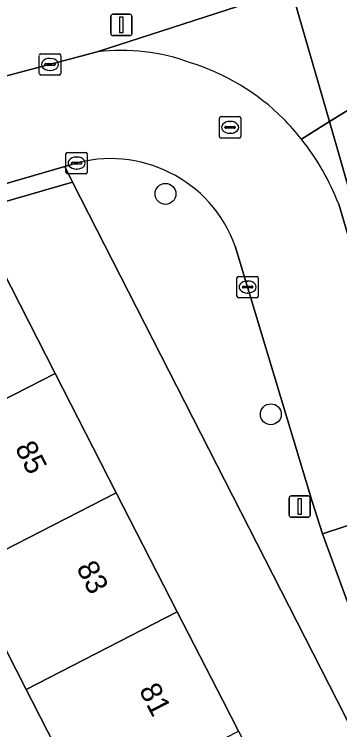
# Model space of a CAD drawing. Extents: x 158455 to 159797, y 387218 to 388672.
# Drawn here: x 159028.05 to 159043.29, y 387998.63 to 388032.12 of the extents above; entities that cross this region are included whole.
import ezdxf

# ---------------------------------------------------------------- set-up
doc = ezdxf.new("R2010")
doc.units = 0
for name, color, linetype in [('IMGEO_Boom', 7, 'Continuous'), ('IMGEO_Erf', 7, 'Continuous'), ('IMGEO_Groenvoorziening', 7, 'Continuous'), ('IMGEO_Kolk', 7, 'Continuous'), ('IMGEO_Lichtmast', 7, 'Continuous'), ('IMGEO_Pand', 7, 'Continuous'), ('IMGEO_Pand_nummerreeks', 7, 'Continuous'), ('IMGEO_Rijbaan_lokaal_open', 7, 'Continuous'), ('IMGEO_Rioolput', 7, 'Continuous'), ('IMGEO_Voetpad_open', 7, 'Continuous')]:
    doc.layers.add(name, color=color, linetype=linetype)

msp = doc.modelspace()

# ---------------------------------------------------------------- linework, layer by layer
at = {"layer": 'IMGEO_Boom'}
for centre in [(159035.128, 388023.715), (159040.062, 388013.398)]:
    msp.add_circle(centre, 0.489, dxfattribs=at)
at = {"layer": 'IMGEO_Erf'}
for points in [[(159027.042, 388021), (159029.959, 388015.31), (159032.821, 388009.727), (159035.683, 388004.145), (159037.808, 388000), (159038.545, 387998.562), (159041.407, 387992.978), (159043.088, 387989.699), (159044.134, 387990.235), (159045.315, 387987.932), (159048.177, 387982.349), (159051.038, 387976.766), (159053.955, 387971.076), (159055.7, 387971.878), (159057.059, 387972.566), (159043.175, 388000), (159030.768, 388024.265), (159007.416, 388017.524)], [(159026.877, 387974.43), (159031.293, 387976.694), (159032.512, 387974.316), (159033.556, 387972.278), (159029.14, 387970.014), (159032.813, 387962.842), (159037.21, 387965.096), (159038.235, 387963.096), (159047.006, 387967.514), (159044.09, 387973.203), (159041.229, 387978.786), (159039.798, 387981.577), (159038.619, 387980.972), (159037.188, 387983.764), (159034.326, 387989.348), (159031.465, 387994.93), (159028.866, 388000), (159028.603, 388000.514), (159025.741, 388006.096)]]:
    msp.add_lwpolyline(points, dxfattribs=at)
at = {"layer": 'IMGEO_Groenvoorziening'}
msp.add_lwpolyline([(159042.81, 388027.097), (159046.638, 388013.783), (159048.748, 388007.145), (159053.478, 388009.256), (159057.79, 388000), (159060.035, 387995.179), (159070.749, 388000), (159072.646, 388000.854), (159071.35, 388003.324), (159071.15, 388004.018), (159061.62, 388000.096), (159058.875, 388005.681), (159059.727, 388006.084), (159057.599, 388010.283), (159054.19, 388008.544), (159050.624, 388015.16), (159046.212, 388022.144), (159047.563, 388022.997), (159044.466, 388028.122)], close=True, dxfattribs=at)
at = {"layer": 'IMGEO_Kolk'}
for p, q in [((159029.296, 388030.275), (159030.148, 388030.275)), ((159029.221, 388029.349), (159029.221, 388030.201)), ((159029.709, 388030.055), (159029.734, 388030.055)), ((159030.222, 388030.201), (159030.222, 388029.349)), ((159029.48, 388029.769), (159029.48, 388029.781)), ((159029.918, 388029.732), (159029.52, 388029.732)), ((159029.523, 388029.818), (159029.921, 388029.818)), ((159029.964, 388029.781), (159029.964, 388029.769)), ((159030.148, 388029.275), (159029.296, 388029.275)), ((159029.732, 388029.495), (159029.707, 388029.495)), ((159030.466, 388024.731), (159030.466, 388025.583)), ((159030.541, 388025.657), (159031.393, 388025.657)), ((159031.467, 388025.583), (159031.467, 388024.731)), ((159030.768, 388025.2), (159031.166, 388025.2)), ((159030.954, 388025.437), (159030.979, 388025.437)), ((159030.725, 388025.151), (159030.725, 388025.163)), ((159031.163, 388025.114), (159030.765, 388025.114)), ((159030.977, 388024.877), (159030.952, 388024.877)), ((159031.209, 388025.163), (159031.209, 388025.151)), ((159031.393, 388024.657), (159030.541, 388024.657)), ((159038.549, 388019.854), (159039.401, 388019.854)), ((159038.474, 388018.928), (159038.474, 388019.78)), ((159038.962, 388019.634), (159038.987, 388019.634)), ((159039.475, 388019.78), (159039.475, 388018.928)), ((159038.733, 388019.348), (159038.733, 388019.36)), ((159039.171, 388019.311), (159038.773, 388019.311)), ((159038.776, 388019.397), (159039.174, 388019.397)), ((159039.217, 388019.36), (159039.217, 388019.348)), ((159039.401, 388018.854), (159038.549, 388018.854)), ((159038.985, 388019.074), (159038.96, 388019.074))]:
    msp.add_line(p, q, dxfattribs=at)
for points in [[(159029.296, 388030.275), (159030.148, 388030.275)], [(159029.221, 388029.349), (159029.221, 388030.201)], [(159030.222, 388030.201), (159030.222, 388029.349)], [(159030.148, 388029.275), (159029.296, 388029.275)], [(159030.466, 388024.731), (159030.466, 388025.583)], [(159030.541, 388025.657), (159031.393, 388025.657)], [(159031.467, 388025.583), (159031.467, 388024.731)], [(159031.393, 388024.657), (159030.541, 388024.657)], [(159038.549, 388019.854), (159039.401, 388019.854)], [(159038.474, 388018.928), (159038.474, 388019.78)], [(159039.475, 388019.78), (159039.475, 388018.928)], [(159039.401, 388018.854), (159038.549, 388018.854)]]:
    msp.add_lwpolyline(points, dxfattribs=at)
for centre, radius, start, end in [((159029.298, 388030.199), 0.0765, 91.552, 178.448), ((159029.298, 388030.199), 0.0765, 91.552, 178.448), ((159030.146, 388030.199), 0.0765, 1.552, 88.448), ((159030.146, 388030.199), 0.0765, 1.552, 88.448), ((159029.52, 388029.778), 0.0403, 85.8775, 175.7526), ((159029.517, 388029.768), 0.0366, 178.938, 274.7102), ((159029.921, 388029.775), 0.043, 264.8664, 352.4533), ((159029.925, 388029.78), 0.0386, 1.7309, 96.639), ((159029.298, 388029.351), 0.0765, 181.552, 268.448), ((159029.298, 388029.351), 0.0765, 181.552, 268.448), ((159030.146, 388029.351), 0.0765, 271.552, 358.448), ((159030.146, 388029.351), 0.0765, 271.552, 358.448), ((159030.543, 388025.581), 0.0765, 91.552, 178.448), ((159030.543, 388025.581), 0.0765, 91.552, 178.448), ((159031.391, 388025.581), 0.0765, 1.552, 88.448), ((159031.391, 388025.581), 0.0765, 1.552, 88.448), ((159030.765, 388025.16), 0.0403, 85.8775, 175.7526), ((159031.17, 388025.162), 0.0386, 1.7309, 96.639), ((159030.762, 388025.15), 0.0366, 178.938, 274.7102), ((159031.166, 388025.157), 0.043, 264.8664, 352.4533), ((159030.543, 388024.733), 0.0765, 181.552, 268.448), ((159030.543, 388024.733), 0.0765, 181.552, 268.448), ((159031.391, 388024.733), 0.0765, 271.552, 358.448), ((159031.391, 388024.733), 0.0765, 271.552, 358.448), ((159038.551, 388019.778), 0.0765, 91.552, 178.448), ((159038.551, 388019.778), 0.0765, 91.552, 178.448), ((159039.399, 388019.778), 0.0765, 1.552, 88.448), ((159039.399, 388019.778), 0.0765, 1.552, 88.448), ((159038.773, 388019.357), 0.0403, 85.8775, 175.7526), ((159038.77, 388019.347), 0.0366, 178.938, 274.7102), ((159039.174, 388019.354), 0.043, 264.8664, 352.4533), ((159039.178, 388019.359), 0.0386, 1.7309, 96.639), ((159038.551, 388018.93), 0.0765, 181.552, 268.448), ((159038.551, 388018.93), 0.0765, 181.552, 268.448), ((159039.399, 388018.93), 0.0765, 271.552, 358.448), ((159039.399, 388018.93), 0.0765, 271.552, 358.448)]:
    msp.add_arc(centre, radius, start, end, dxfattribs=at)
for centre, major_axis, ratio, start_param, end_param in [((159029.708, 388029.775), (-0.387, 0.002), 0.722429, 4.712389, 7.853982), ((159029.733, 388029.775), (-0.39, 0.002), 0.717154, 1.570796, 4.712389), ((159030.953, 388025.157), (-0.387, 0.002), 0.722429, 4.712389, 7.853982), ((159030.978, 388025.157), (-0.39, 0.002), 0.717154, 1.570796, 4.712389), ((159038.961, 388019.354), (-0.387, 0.002), 0.722429, 4.712389, 7.853982), ((159038.986, 388019.354), (-0.39, 0.002), 0.717154, 1.570796, 4.712389)]:
    msp.add_ellipse(centre, major_axis=major_axis, ratio=ratio, start_param=start_param, end_param=end_param, dxfattribs=at)
at = {"layer": 'IMGEO_Lichtmast'}
for p, q in [((159032.567, 388031.222), (159032.567, 388032.022)), ((159032.567, 388032.022), (159032.567, 388031.222)), ((159032.667, 388032.122), (159033.457, 388032.122)), ((159033.457, 388032.122), (159032.667, 388032.122)), ((159033.557, 388032.022), (159033.557, 388031.222)), ((159033.557, 388031.222), (159033.557, 388032.022)), ((159033.457, 388031.122), (159032.667, 388031.122)), ((159032.667, 388031.122), (159033.457, 388031.122)), ((159040.917, 388008.676), (159040.917, 388009.476)), ((159040.917, 388009.476), (159040.917, 388008.676)), ((159041.017, 388009.576), (159041.807, 388009.576)), ((159041.807, 388009.576), (159041.017, 388009.576)), ((159041.907, 388009.476), (159041.907, 388008.676)), ((159041.907, 388008.676), (159041.907, 388009.476)), ((159041.807, 388008.576), (159041.017, 388008.576)), ((159041.017, 388008.576), (159041.807, 388008.576))]:
    msp.add_line(p, q, dxfattribs=at)
for points in [[(159032.987, 388031.997), (159033.137, 388031.997), (159033.137, 388031.247), (159032.987, 388031.247), (159032.987, 388031.997)], [(159041.337, 388009.451), (159041.487, 388009.451), (159041.487, 388008.701), (159041.337, 388008.701), (159041.337, 388009.451)]]:
    msp.add_lwpolyline(points, dxfattribs=at)
for centre, start, end in [((159032.667, 388032.022), 90, 180), ((159032.667, 388032.022), 90, 180), ((159033.457, 388032.022), 0, 90), ((159033.457, 388032.022), 360, 90), ((159032.667, 388031.222), 180, 270), ((159032.667, 388031.222), 180, 270), ((159033.457, 388031.222), 270, 0), ((159033.457, 388031.222), 270, 0), ((159041.017, 388009.476), 90, 180), ((159041.017, 388009.476), 90, 180), ((159041.807, 388009.476), 0, 90), ((159041.807, 388009.476), 360, 90), ((159041.017, 388008.676), 180, 270), ((159041.017, 388008.676), 180, 270), ((159041.807, 388008.676), 270, 0), ((159041.807, 388008.676), 270, 0)]:
    msp.add_arc(centre, 0.1, start, end, dxfattribs=at)
at = {"layer": 'IMGEO_Pand'}
for points in [[(159029.959, 388015.31), (159027.042, 388021), (159023.308, 388019.086), (159022.347, 388020.959), (159017.619, 388018.535), (159018.743, 388016.341), (159020.125, 388017.05), (159022.406, 388012.601), (159022.878, 388011.68)], [(159029.959, 388015.31), (159022.878, 388011.68), (159025.741, 388006.096), (159032.821, 388009.727)], [(159028.603, 388000.514), (159035.683, 388004.145), (159032.821, 388009.727), (159025.741, 388006.096)], [(159028.603, 388000.514), (159028.866, 388000), (159031.465, 387994.93), (159038.545, 387998.562), (159037.808, 388000), (159035.683, 388004.145)]]:
    msp.add_lwpolyline(points, close=True, dxfattribs=at)
at = {"layer": 'IMGEO_Rijbaan_lokaal_open'}
for points in [[(159031.937, 388030.363), (159020.552, 388027.35), (159018.008, 388026.631), (159005.386, 388023.08), (159000, 388021.474), (158996.548, 388020.445), (158997.961, 388015.558), (158998.588, 388015.739), (159000, 388016.152), (159015.129, 388020.573), (159030.419, 388024.999)], [(159030.419, 388024.999), (159030.752, 388025.095)], [(159038.397, 388021.269), (159042, 388009.314), (159042.481, 388007.8), (159047.336, 388009.395), (159047.147, 388009.98), (159043.241, 388023.229)]]:
    msp.add_lwpolyline(points, dxfattribs=at)
msp.add_lwpolyline([(159047.336, 388009.395), (159042.481, 388007.8), (159043.688, 388004.531), (159048.436, 388006.373)], close=True, dxfattribs=at)
for centre, radius, start, end in [((159033.065, 388021.036), 9.395, 69.8333, 96.8963), ((159033.108, 388019.625), 10.717, 45.1854, 72.6515), ((159032.322, 388019.037), 11.69, 38.3069, 44.4843), ((159032.301, 388019.001), 11.729, 21.1319, 38.3821), ((159032.56, 388019.157), 6.207, 19.8908, 106.9372)]:
    msp.add_arc(centre, radius, start, end, dxfattribs=at)
at = {"layer": 'IMGEO_Rioolput'}
for p, q in [((159037.656, 388026.404), (159037.656, 388027.256)), ((159037.731, 388027.33), (159038.583, 388027.33)), ((159038.657, 388027.256), (159038.657, 388026.404)), ((159037.958, 388026.873), (159038.356, 388026.873)), ((159038.144, 388027.11), (159038.169, 388027.11)), ((159037.915, 388026.824), (159037.915, 388026.836)), ((159038.353, 388026.787), (159037.955, 388026.787)), ((159038.167, 388026.55), (159038.142, 388026.55)), ((159038.399, 388026.836), (159038.399, 388026.824)), ((159038.583, 388026.33), (159037.731, 388026.33))]:
    msp.add_line(p, q, dxfattribs=at)
for points in [[(159037.656, 388026.404), (159037.656, 388027.256)], [(159037.731, 388027.33), (159038.583, 388027.33)], [(159038.657, 388027.256), (159038.657, 388026.404)], [(159038.583, 388026.33), (159037.731, 388026.33)]]:
    msp.add_lwpolyline(points, dxfattribs=at)
for centre, radius, start, end in [((159037.733, 388027.254), 0.0765, 91.552, 178.448), ((159037.733, 388027.254), 0.0765, 91.552, 178.448), ((159038.581, 388027.254), 0.0765, 1.552, 88.448), ((159038.581, 388027.254), 0.0765, 1.552, 88.448), ((159037.955, 388026.833), 0.0403, 85.8775, 175.7526), ((159038.36, 388026.835), 0.0386, 1.7309, 96.639), ((159037.952, 388026.823), 0.0366, 178.938, 274.7102), ((159038.356, 388026.83), 0.043, 264.8664, 352.4533), ((159037.733, 388026.406), 0.0765, 181.552, 268.448), ((159037.733, 388026.406), 0.0765, 181.552, 268.448), ((159038.581, 388026.406), 0.0765, 271.552, 358.448), ((159038.581, 388026.406), 0.0765, 271.552, 358.448)]:
    msp.add_arc(centre, radius, start, end, dxfattribs=at)
for centre, major_axis, ratio, start_param, end_param in [((159038.143, 388026.83), (-0.387, 0.002), 0.722429, 4.712389, 7.853982), ((159038.168, 388026.83), (-0.39, 0.002), 0.717154, 1.570796, 4.712389)]:
    msp.add_ellipse(centre, major_axis=major_axis, ratio=ratio, start_param=start_param, end_param=end_param, dxfattribs=at)
at = {"layer": 'IMGEO_Voetpad_open'}
msp.add_lwpolyline([(159044.466, 388028.122), (159046.611, 388029.45), (159047.99, 388030.304), (159045.345, 388034.565), (159041.02, 388033.321), (159042.81, 388027.097)], close=True, dxfattribs=at)
for points in [[(158979.711, 388015.369), (158992.404, 388019.209), (158993.461, 388019.524), (158996.548, 388020.445), (159000, 388021.474), (159005.386, 388023.08), (159018.008, 388026.631), (159020.552, 388027.35), (159031.937, 388030.363), (159041.02, 388033.321)], [(159041.02, 388033.321), (159031.937, 388030.363)], [(159041.495, 388026.283), (159042.81, 388027.097), (159041.02, 388033.321)], [(159042.81, 388027.097), (159041.495, 388026.283)], [(159043.241, 388023.229), (159047.147, 388009.98), (159047.336, 388009.395), (159048.436, 388006.373), (159048.551, 388006.087), (159049.109, 388006.336), (159048.748, 388007.145), (159046.638, 388013.783), (159042.81, 388027.097)], [(159030.768, 388024.265), (159030.419, 388024.999), (159015.129, 388020.573), (159000, 388016.152), (158998.588, 388015.739), (158997.961, 388015.558), (158994.867, 388014.663), (158984.066, 388011.539)], [(159030.752, 388025.095), (159030.419, 388024.999), (159030.768, 388024.265), (159043.175, 388000), (159057.059, 387972.566), (159055.7, 387971.878), (159056.398, 387970.519), (159056.458, 387970.401), (159057.795, 387967.794), (159062.731, 387958.17), (159064.604, 387954.178), (159066.213, 387950.202), (159067.591, 387946.141), (159063.933, 387944.776), (159064.629, 387936.913), (159065.045, 387933.171), (159065.221, 387931.589), (159066.921, 387916.292), (159067.066, 387914.988), (159071.584, 387915.491), (159073.122, 387900.782), (159075.691, 387901.078), (159076.455, 387901.166), (159074.77, 387918.283)], [(158980.738, 388009.673), (159000, 388015.421), (159004.064, 388016.625), (159007.416, 388017.524), (159030.768, 388024.265)], [(159064.613, 387958.782), (159062.488, 387963.148), (159060.668, 387966.781), (159061.964, 387967.43), (159057.958, 387975.428), (159052.377, 387986.378), (159049.307, 387992.587), (159045.747, 388000), (159045.063, 388001.423), (159043.688, 388004.531), (159042.481, 388007.8), (159042, 388009.314), (159038.397, 388021.269)]]:
    msp.add_lwpolyline(points, dxfattribs=at)
for centre, radius, start, end in [((159033.065, 388021.036), 9.395, 69.8333, 96.8963), ((159033.108, 388019.625), 10.717, 45.1854, 72.6515), ((159032.322, 388019.037), 11.69, 38.3069, 44.4843), ((159032.301, 388019.001), 11.729, 21.1319, 38.3821), ((159032.56, 388019.157), 6.207, 19.8908, 106.9372)]:
    msp.add_arc(centre, radius, start, end, dxfattribs=at)

# ---------------------------------------------------------------- texts
at = {"layer": 'IMGEO_Pand_nummerreeks'}
for s, rotation, p in [('85', 297.1424, (159028.06, 388011.825)), ('83', 297.1424, (159030.936, 388006.215)), ('81', 297.1409, (159033.871, 388000.493))]:
    msp.add_text(s, height=1, rotation=rotation, dxfattribs=at).set_placement(p)

doc.saveas('drawing.dxf')
